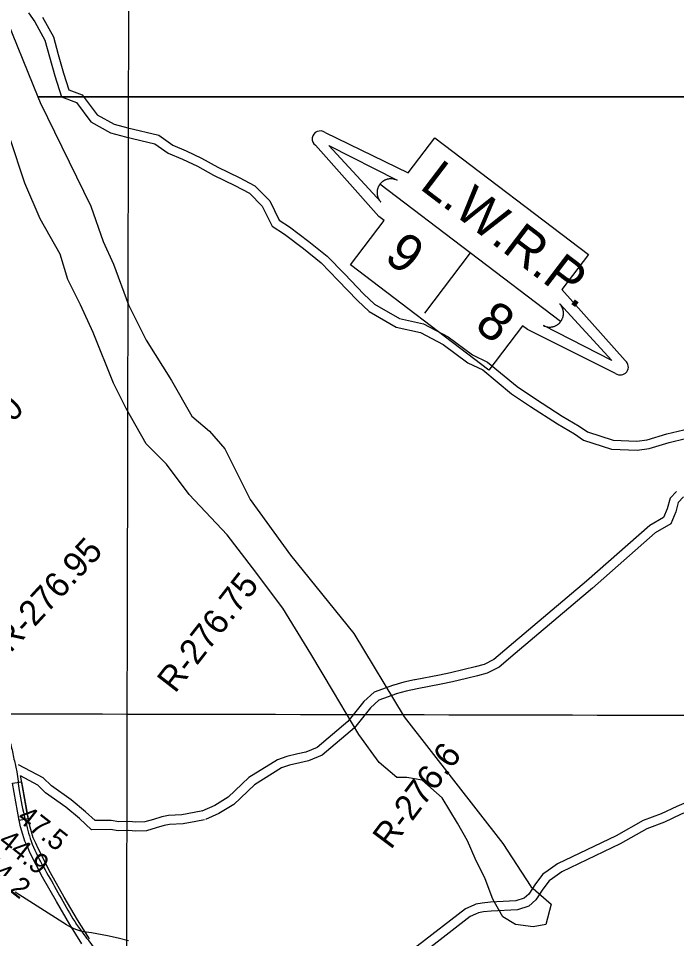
# Model space of a CAD drawing. Extents: x 3187622 to 3225504, y 800805 to 826213.
# Drawn here: x 3201935 to 3204113, y 817604 to 820650 of the extents above; entities that cross this region are included whole.
import ezdxf

# ---------------------------------------------------------------- set-up
doc = ezdxf.new("R2010")
doc.units = 0
for name, color, linetype in [('V-GRID-MAJR', 7, 'Continuous'), ('V-RIVR-RANG', 7, 'Continuous'), ('V-RIVR-RANG-IDEN', 7, 'Continuous'), ('V-ROAD-CNTR', 7, 'Continuous'), ('V-SITE-VEGE', 7, 'Continuous'), ('V-TOPO-MINR', 7, 'Continuous'), ('V-TOPO-WATR-IDEN', 7, 'Continuous')]:
    doc.layers.add(name, color=color, linetype=linetype)

msp = doc.modelspace()

# ---------------------------------------------------------------- linework, layer by layer
at = {"layer": 'V-GRID-MAJR'}
for points in [[(3202269.0810000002, 806226.148), (3202282.3000000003, 812285.265), (3202295.526, 818347.468), (3202308.752, 824409.709), (3202308.759, 824412.7540000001)], [(3191823.839, 818371.837), (3197059.682, 818359.272), (3202295.526, 818347.468), (3207531.372, 818336.426), (3212767.22, 818326.145), (3218003.0700000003, 818316.626), (3223238.92, 818307.868), (3223238.921, 818307.868)]]:
    msp.add_spline(points, degree=3, dxfattribs=at)
at = {"layer": 'V-ROAD-CNTR'}
for points in [[(3201969.372024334, 820668.3516359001), (3201990.0489829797, 820638.6016954), (3202023.271916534, 820577.7828170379), (3202037.79888748, 820522.3219279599), (3202056.4548501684, 820459.3220539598), (3202078.1678067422, 820390.703191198), (3202127.94870718, 820371.904228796), (3202175.347612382, 820307.821356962), (3202240.57348193, 820271.2594300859), (3202289.96838314, 820258.2724560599), (3202387.275188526, 820235.2075021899), (3202431.090100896, 820203.5715654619), (3202478.380006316, 820183.7976050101), (3202527.7029076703, 820160.8926508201), (3202581.3028004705, 820130.868710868), (3202651.7726595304, 820096.9067787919), (3202699.3865643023, 820070.9568306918), (3202742.1324788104, 820028.6549152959), (3202774.9344132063, 819961.741049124), (3202815.360332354, 819935.69810121), (3202877.998207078, 819888.3391959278), (3202936.9400891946, 819840.7652910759), (3202992.2759785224, 819783.131406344), (3203057.42184823, 819716.0895404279), (3203095.59677188, 819679.5346135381), (3203185.0295930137, 819628.297716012), (3203265.169432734, 819610.544751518), (3203340.7072816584, 819570.22883215), (3203421.990119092, 819510.0249525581), (3203471.434020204, 819486.8739988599), (3203566.822829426, 819407.703157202), (3203628.923705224, 819365.347241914), (3203718.38052631, 819308.142356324), (3203774.778413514, 819274.4394237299), (3203804.246354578, 819254.327463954), (3203897.5131680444, 819223.9285247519), (3203982.440998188, 819220.83953093), (3204022.21991863, 819226.075520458), (3204088.187786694, 819246.3154799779), (3204142.386678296, 819259.1384543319)], [(3202015.602931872, 820654.3996638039), (3202051.361860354, 820588.9387947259), (3202066.69882968, 820530.383911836), (3202085.1407927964, 820468.108036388), (3202102.379758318, 820413.62714535), (3202146.8126694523, 820396.8481789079), (3202195.635571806, 820330.8413109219), (3202251.90345927, 820299.2993740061), (3202297.2423685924, 820287.3783978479), (3202399.999163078, 820263.023446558), (3202445.8500713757, 820229.915512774), (3202490.4879821, 820211.251550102), (3202541.370880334, 820187.6225973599), (3202595.158772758, 820157.49265762), (3202665.470632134, 820123.6067253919), (3202717.4705281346, 820095.2667820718), (3202766.838429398, 820046.4128797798), (3202798.1983666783, 819982.441007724), (3202832.554297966, 819960.30805199), (3202896.470170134, 819911.9831486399), (3202957.2620485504, 819862.9152467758), (3203013.853935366, 819803.97336466), (3203078.559805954, 819737.3834978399), (3203113.694735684, 819703.740565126), (3203195.977571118, 819656.5996594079), (3203275.669411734, 819638.9466947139), (3203356.7852495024, 819595.652781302), (3203437.4320882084, 819535.9209007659), (3203487.6359878, 819512.4139477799), (3203584.8947932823, 819431.691109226), (3203645.459672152, 819390.3811918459), (3203734.16049475, 819333.6623052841), (3203790.944381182, 819299.7273731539), (3203817.618327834, 819281.5234095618), (3203902.809157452, 819253.756465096), (3203981.0190010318, 819250.9114707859), (3204015.817931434, 819255.4914616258), (3204080.3258024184, 819275.2834220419), (3204136.3106904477, 819288.528395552)], [(3204112.00973905, 819084.251804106), (3204091.2017806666, 819062.1858482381), (3204081.853799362, 819026.532919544), (3204069.6268238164, 818997.956976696), (3204024.6139138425, 818971.03003055), (3203814.702333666, 818787.2903980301), (3203558.883845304, 818570.6608312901), (3203508.6619457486, 818527.6289173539), (3203475.8470113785, 818511.0759504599), (3203446.594069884, 818503.0799664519), (3203410.4691421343, 818494.3359839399), (3203364.740233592, 818483.712005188), (3203328.3583063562, 818476.074020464), (3203248.255466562, 818460.6150513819), (3203246.100470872, 818460.145052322)], [(3204136.09469088, 819066.0648404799), (3204118.27972651, 819047.173878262), (3204110.30974245, 819016.77493906), (3204093.378776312, 818977.2090181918), (3204042.3378783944, 818946.6740792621), (3203834.2762945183, 818764.554443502), (3203578.337806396, 818547.822876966), (3203525.419912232, 818502.48096765), (3203486.6649897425, 818482.9320067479), (3203454.0800549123, 818474.02602456), (3203417.393128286, 818465.1460423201), (3203371.218220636, 818454.418063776), (3203334.282294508, 818446.664079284), (3203254.293454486, 818431.227110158), (3203254.238454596, 818431.2151101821)], [(3203246.100470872, 818460.145052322), (3203210.7255416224, 818452.433067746), (3203176.95160917, 818442.722087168)], [(3203176.0016110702, 818442.4140877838), (3203112.568737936, 818419.5061336), (3203078.232806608, 818388.86119489), (3203025.379912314, 818322.53132755), (3202924.2151146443, 818237.008498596), (3202885.905191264, 818221.3335299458), (3202859.8552433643, 818215.16654228), (3202823.95731516, 818207.0565584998), (3202793.063376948, 818196.26658008), (3202697.5505679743, 818136.9746986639), (3202629.27770452, 818072.0138285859), (3202584.7707935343, 818044.3898838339), (3202542.248878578, 818026.2009202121)], [(3203254.238454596, 818431.2151101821), (3203218.0735269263, 818423.3311259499), (3203185.24159259, 818413.890144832)], [(3203186.19159069, 818414.1981442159), (3203128.21670664, 818393.2601860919), (3203100.108762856, 818368.1752362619), (3203047.0018690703, 818301.5273695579), (3202939.963083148, 818211.0385505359), (3202895.09717288, 818192.6795872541), (3202866.615229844, 818185.938600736), (3202832.2352986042, 818178.170616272), (3202806.07735092, 818169.0346345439), (3202715.994531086, 818113.114746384), (3202647.721667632, 818048.1518763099), (3202598.658765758, 818017.7019372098), (3202554.046854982, 817998.6189753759)], [(3204558.324846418, 818243.038486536), (3204557.176848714, 818242.2694880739), (3204437.616087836, 818188.994594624), (3204380.8222014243, 818157.1126583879), (3204333.4272962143, 818127.9417167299), (3204303.2843565, 818123.0337265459), (3204222.968517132, 818103.6597652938), (3204175.2066126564, 818067.4388377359), (3204113.417736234, 818041.734889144), (3204061.495840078, 818017.165938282), (3204001.7789595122, 817994.8019830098), (3203912.3871382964, 817943.924084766), (3203718.3315264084, 817851.2572701), (3203687.7745875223, 817829.7073132)], [(3204573.5728159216, 818217.143538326), (3204571.7348195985, 818215.913540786), (3204451.092060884, 818162.1566483), (3204396.034171, 818131.2487101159), (3204344.101274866, 818099.2857740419), (3204309.220344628, 818093.6057854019), (3204236.100490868, 818075.967820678), (3204190.27458252, 818041.214890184), (3204125.601711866, 818014.3109439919), (3204073.191816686, 817989.5119935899), (3204014.540933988, 817967.5460375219), (3203926.2891104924, 817917.3181379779), (3203733.547495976, 817825.2793220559), (3203701.7275596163, 817802.8383669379)], [(3202545.27287253, 818027.13191835), (3202516.62292983, 818021.537929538), (3202476.5320100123, 818013.6189453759), (3202431.765099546, 818012.0029486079), (3202409.7851435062, 818007.6839572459), (3202382.650197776, 817998.8499749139), (3202354.122254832, 817990.485991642), (3202323.901315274, 817989.2749940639), (3202301.562359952, 817991.5069895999), (3202267.83342741, 817990.835990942), (3202241.81847944, 817994.880982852), (3202189.4435841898, 817994.6099833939), (3202157.5846479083, 818024.0529245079), (3202110.495742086, 818063.515845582), (3202044.4118742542, 818109.2677540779), (3202017.8039274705, 818136.6056994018), (3201935.4865680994, 818179.8028154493)], [(3202170.329609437, 817602.9137489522), (3202131.0503723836, 817666.4484635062), (3202087.151794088, 817741.6419461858), (3202042.0992765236, 817821.297871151), (3202000.8812357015, 817901.9388058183), (3201993.4327918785, 817919.487220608), (3201984.5560906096, 817937.9521881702), (3201978.346438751, 817957.7453946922), (3201971.9385435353, 817980.6173357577), (3201963.115389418, 818025.1129566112), (3201943.084188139, 818138.2216869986), (3201942.1647601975, 818143.1085705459)], [(3202551.02286103, 817997.687977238), (3202522.4049182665, 817992.0999884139), (3202480.002003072, 817983.7250051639), (3202435.2210926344, 817982.1090083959), (3202417.349128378, 817978.5960154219), (3202391.516180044, 817970.1860322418), (3202359.0162450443, 817960.6580512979), (3202323.007317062, 817959.215054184), (3202300.3643623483, 817961.4770496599), (3202265.811431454, 817960.790051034), (3202239.576483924, 817964.8690428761), (3202177.7696075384, 817964.550043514), (3202137.75868756, 818001.52696956), (3202092.28377851, 818039.6358933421), (3202024.941913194, 818086.2578000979), (3201999.6359638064, 818112.2597480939), (3201942.2921363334, 818142.35239905)], [(3202145.168390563, 817586.5622510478), (3202105.3336276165, 817650.9955364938), (3202061.1402059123, 817726.6940538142), (3202015.6747234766, 817807.080128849), (3201973.6827642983, 817889.2351941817), (3201966.0912081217, 817907.1207793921), (3201956.5799093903, 817926.9058118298), (3201949.583561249, 817949.2066053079), (3201942.7374564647, 817973.6426642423), (3201933.6286105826, 818019.5790433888)], [(3203687.7745875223, 817829.7073132), (3203670.1746227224, 817817.296338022), (3203645.5396719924, 817785.2114021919), (3203623.8997152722, 817751.67246927), (3203608.634745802, 817737.733497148), (3203580.71580164, 817729.18751424), (3203496.776969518, 817724.6235233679), (3203469.9540231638, 817721.9165287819), (3203448.8000654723, 817717.795537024), (3203441.8360794, 817714.703543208)], [(3203701.7275596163, 817802.8383669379), (3203691.192580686, 817795.4083817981), (3203670.0816229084, 817767.915436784), (3203646.999669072, 817732.1405083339), (3203623.874715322, 817711.0255505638), (3203585.997791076, 817699.429573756), (3203499.098964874, 817694.705583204), (3203474.3380143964, 817692.206588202), (3203457.870047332, 817688.999594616), (3203447.807067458, 817684.530603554)], [(3203441.8360794, 817714.703543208), (3203414.67613372, 817702.6415673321), (3203255.094452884, 817578.6688152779), (3203216.529530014, 817557.528857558), (3203196.9865691, 817535.274902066), (3203183.74159559, 817514.296944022), (3203160.75164157, 817492.3309879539), (3203139.4416841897, 817478.3390159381), (3202829.589303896, 817275.581421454), (3202800.2513625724, 817251.9084687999), (3202757.1594487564, 817217.157538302), (3202730.526502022, 817178.6456153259), (3202707.823547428, 817131.8477089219), (3202658.9301267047, 817073.075629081)], [(3203447.807067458, 817684.530603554), (3203430.194102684, 817676.7076192), (3203271.610419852, 817553.5108655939), (3203235.583491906, 817533.7629050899), (3203221.0905208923, 817517.2569381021), (3203207.135548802, 817495.156982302), (3203179.5016040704, 817468.75303511), (3203155.887651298, 817453.249066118), (3202847.265268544, 817251.2954700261), (3202819.0873249, 817228.5585154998), (3202779.36740434, 817196.5275795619), (3202756.5124500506, 817163.4776456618), (3202733.2214966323, 817115.4677416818), (3202681.157264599, 817052.8870075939)]]:
    msp.add_lwpolyline(points, dxfattribs=at)
msp.add_lwpolyline([(3201937.9826044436, 817994.9936622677), (3201916.184684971, 818118.0783920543), (3201945.72502012, 818123.3098927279), (3201967.5229395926, 818000.2251629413)], close=True, dxfattribs=at)
msp.add_spline([(3201024.1469147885, 823274.715423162), (3201018.0129270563, 823194.189584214), (3201004.718953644, 822963.7310451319), (3200987.4149882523, 822858.6972551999), (3200966.948029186, 822788.416395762), (3200937.8420873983, 822670.750631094), (3200879.4052042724, 822446.800078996), (3200861.238240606, 822331.312309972), (3200852.3482583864, 822205.904560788), (3200845.9832711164, 822103.0497664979), (3200850.494262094, 822002.651967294), (3200859.8182434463, 821900.4111717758), (3200873.148216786, 821709.08955442), (3200906.150150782, 821470.9180307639), (3200956.550049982, 821171.314629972), (3200981.83099942, 821020.504931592), (3201004.428954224, 820882.865206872), (3201024.90091328, 820767.6074373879), (3201030.704901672, 820687.434597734), (3201025.0879129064, 820574.7828230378), (3201019.728923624, 820485.638001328), (3201009.904943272, 820413.658145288), (3200981.8429993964, 820299.159374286), (3200938.6350858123, 820153.0996664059), (3200919.6651237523, 820054.1388643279), (3200905.8851513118, 819899.779173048), (3200911.078140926, 819808.036356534), (3200923.595115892, 819715.0165425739), (3200943.704075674, 819632.5057075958), (3200989.973983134, 819544.474883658), (3201077.634807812, 819388.707195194), (3201164.584633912, 819241.2794900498), (3201215.4495321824, 819169.23463414), (3201320.5073220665, 819031.1739102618), (3201438.252086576, 818874.583223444), (3201472.894017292, 818830.2363121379), (3201517.7899275, 818788.499395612), (3201613.6647357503, 818704.054564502), (3201703.731555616, 818596.021780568), (3201763.792435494, 818510.519951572), (3201836.136290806, 818397.89617682), (3201893.7711755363, 818288.104396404), (3201909.952143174, 818246.3284799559), (3201920.8531213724, 818198.082576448), (3201929.8091034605, 818155.84666092), (3201937.905087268, 818094.070784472), (3201957.718047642, 817998.595975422), (3201977.8520073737, 817926.3501199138), (3202055.382852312, 817776.5004196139), (3202147.001669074, 817623.97272467), (3202184.387594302, 817575.26282209), (3202228.252506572, 817509.5509535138), (3202265.871431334, 817464.9970426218), (3202335.4492921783, 817389.266194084), (3202595.371772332, 817156.054660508), (3202698.6155658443, 817066.2408401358), (3202845.2082726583, 816933.75410511), (3202967.1920286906, 816832.346307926), (3203084.1367948, 816744.1614842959), (3203205.803551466, 816662.3206479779), (3203334.4592941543, 816585.86980088), (3203420.0661229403, 816528.708915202), (3203529.074904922, 816448.4050758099), (3203624.28071451, 816386.379199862), (3203720.2955224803, 816332.45030772), (3203800.7433615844, 816304.608363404), (3203929.0741049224, 816241.273490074), (3204015.146932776, 816192.42558777), (3204112.488738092, 816105.381761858), (3204200.50956205, 816023.2659260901)], degree=3, dxfattribs=at)
at = {"layer": 'V-SITE-VEGE'}
for p, q in [((3201881.693, 820681.613), (3201999.606, 820390.6310000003)), ((3201999.606, 820390.6310000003), (3206004.461, 820390.6310000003))]:
    msp.add_line(p, q, dxfattribs=at)
msp.add_lwpolyline([(3206004.461, 820390.631), (3201999.606, 820390.631), (3202007.203, 820371.883), (3202174.549, 820028.667), (3202216.3850000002, 819911.4720000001), (3202249.8540000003, 819836.133), (3202300.059, 819702.193), (3202358.629, 819584.9990000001), (3202442.302, 819451.061), (3202509.239, 819333.865), (3202567.812, 819283.64), (3202618.015, 819225.04), (3202701.688, 819057.618), (3202835.566, 818873.454), (3203044.748, 818613.9500000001), (3203212.094, 818337.703), (3203538.419, 817919.147), (3203630.458, 817776.84), (3203697.397, 817718.243), (3203680.662, 817651.2710000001), (3203638.826, 817642.903), (3203580.255, 817651.2710000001), (3203538.419, 817676.386), (3203504.948, 817734.985), (3203479.846, 817801.953), (3203446.377, 817868.922), (3203421.275, 817927.519), (3203387.807, 817986.117), (3203337.602, 818069.829), (3203270.665, 818128.426), (3203220.461, 818136.796), (3203186.992, 818136.796), (3203128.421, 818187.024), (3203061.482, 818279.106), (3202977.809, 818421.415), (3202902.502, 818546.98), (3202810.463, 818697.662), (3202710.056, 818831.599), (3202626.381, 818940.4230000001), (3202500.873, 819074.361), (3202425.566, 819174.8150000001), (3202358.629, 819241.785), (3202291.69, 819358.979), (3202249.8540000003, 819442.689), (3202182.915, 819610.111), (3202141.078, 819702.193), (3202099.2460000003, 819785.905), (3202074.142, 819869.615), (3202007.203, 819986.812), (3201956.998, 820104.007), (3201906.795, 820254.686)], dxfattribs=at)
at = {"layer": 'V-TOPO-MINR'}
msp.add_lwpolyline([(3202300.0509452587, 817597.1266494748), (3202265.3397070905, 817605.8086461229), (3202229.9997583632, 817613.3594775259), (3202212.5243228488, 817616.8790499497), (3202195.0012778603, 817620.1234564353), (3202177.406818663, 817622.9551140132), (3202159.7647499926, 817625.5116056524), (3202142.4939740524, 817628.9771393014), (3202125.744909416, 817633.8726435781), (3202109.7784117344, 817640.913103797), (3202094.3336253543, 817649.3835346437), (3201924.438539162, 817757.6865859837)], dxfattribs=at)
at = {"layer": 'V-TOPO-WATR-IDEN'}
for p, q in [((3203729.2376881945, 819646.1914781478), (3203131.241905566, 820100.8369267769)), ((3203430.2397968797, 819873.5142024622), (3203278.9939267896, 819674.5803019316))]:
    msp.add_line(p, q, dxfattribs=at)
for points in [[(3202949.887722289, 820272.0221212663), (3203224.933835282, 820139.1556012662), (3203312.5250396, 820254.3644325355), (3203820.83106923, 819867.9084915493), (3203733.239864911, 819752.6996602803), (3203942.6839256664, 819517.2170065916)], [(3203910.5918714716, 819475.0062836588), (3203619.2361081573, 819620.2727377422), (3203603.5414030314, 819632.2051400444), (3203492.1789584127, 819485.7299637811), (3203034.0504558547, 819834.0368325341), (3203145.4129004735, 819980.5120087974), (3203127.8143677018, 819993.8918570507), (3202917.7956680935, 820229.8113983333)]]:
    msp.add_lwpolyline(points, dxfattribs=at)
for points in [[(3203133.85997486, 820042.317628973), (3202962.1600309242, 820229.3868379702), (3203188.3290821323, 820113.9633989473), (3203184.159450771, 820115.8201416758), (3203179.9786531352, 820117.2086474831), (3203178.2589266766, 820117.6531178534), (3203176.732600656, 820117.9901195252), (3203174.864864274, 820118.3266567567), (3203173.052382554, 820118.5797303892), (3203171.4753887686, 820118.7385600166), (3203169.3116816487, 820118.8667308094), (3203166.979902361, 820118.8927999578), (3203165.679125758, 820118.8548166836), (3203164.0020073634, 820118.7505962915), (3203161.80025943, 820118.5214085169), (3203160.0984652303, 820118.2682465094), (3203158.2802881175, 820117.926444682), (3203157.0878122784, 820117.6591473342), (3203155.7881301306, 820117.3301506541), (3203154.2140366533, 820116.8781481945), (3203152.78023998, 820116.4099267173), (3203151.3674540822, 820115.8974667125), (3203150.2217592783, 820115.4438590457), (3203148.543239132, 820114.7132344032), (3203146.961685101, 820113.9465740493), (3203145.7201761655, 820113.292589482), (3203144.2867948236, 820112.4754578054), (3203143.065952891, 820111.7247358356), (3203142.002665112, 820111.0275833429), (3203141.1940617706, 820110.4646660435), (3203139.9776846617, 820109.5711117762), (3203138.762394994, 820108.614549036), (3203137.638395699, 820107.6714888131), (3203136.5305326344, 820106.6728217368), (3203135.5324520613, 820105.7169367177), (3203134.473873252, 820104.6393452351), (3203133.6347780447, 820103.7265200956), (3203132.473064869, 820102.3843982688), (3203131.241905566, 820100.8369267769), (3203130.861472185, 820100.3291069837), (3203130.3192471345, 820099.5787414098), (3203129.695308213, 820098.6738075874), (3203129.109252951, 820097.7815259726), (3203128.562897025, 820096.9042847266), (3203128.048405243, 820096.0367350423), (3203127.465285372, 820094.997131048), (3203127.074971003, 820094.263171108), (3203126.528147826, 820093.1771284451), (3203126.0450122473, 820092.1500700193), (3203125.725926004, 820091.4354440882), (3203124.9609901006, 820089.5693129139), (3203124.584144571, 820088.5556587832), (3203124.3401549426, 820087.8555414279), (3203123.9614193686, 820086.6906964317), (3203123.6509681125, 820085.6454068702), (3203123.3521630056, 820084.5460398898), (3203123.0363615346, 820083.2334796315), (3203122.776273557, 820081.999156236), (3203122.595340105, 820081.0325202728), (3203122.45880935, 820080.2035965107), (3203122.29628523, 820079.0703364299), (3203122.1740988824, 820078.0496146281), (3203122.062535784, 820076.864419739), (3203121.979916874, 820075.6553348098), (3203121.9308304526, 820074.4358300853), (3203121.912256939, 820072.8822183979), (3203121.9319782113, 820071.7705654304), (3203121.985166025, 820070.5467909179), (3203122.0694083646, 820069.3465135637), (3203122.1605710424, 820068.3783958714), (3203122.282100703, 820067.3287775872), (3203122.508919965, 820065.7732590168), (3203122.5178425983, 820065.7155993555), (3203122.6804298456, 820064.7968150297), (3203122.8112932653, 820064.1188435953), (3203123.0272703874, 820063.1067076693), (3203123.325989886, 820061.8564248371), (3203123.5901231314, 820060.8679740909), (3203123.846536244, 820059.9833761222), (3203124.201263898, 820058.8563291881), (3203124.5692330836, 820057.7813966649), (3203124.8486452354, 820057.0187507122), (3203125.233683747, 820056.030708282), (3203125.802380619, 820054.684455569), (3203126.1605123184, 820053.893993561), (3203126.452896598, 820053.2797658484), (3203126.727328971, 820052.7187568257), (3203127.065276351, 820052.0529296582), (3203127.525526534, 820051.1885973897), (3203128.005937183, 820050.3334333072), (3203128.5008732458, 820049.497374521), (3203129.0055092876, 820048.6765525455), (3203129.6859937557, 820047.633474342), (3203130.108263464, 820047.0165960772), (3203130.803617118, 820046.0451220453), (3203131.640011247, 820044.9419216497), (3203132.287242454, 820044.1351662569), (3203132.7885263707, 820043.5354709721), (3203133.261635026, 820042.9854612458), (3203133.6106658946, 820042.5919673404)], [(3203726.619618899, 819704.7107759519), (3203898.3195628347, 819517.6415669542), (3203672.1505116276, 819633.0650059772), (3203676.320142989, 819631.2082632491), (3203680.500940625, 819629.8197574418), (3203682.2206670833, 819629.3752870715), (3203683.7469931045, 819629.038285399), (3203685.6147294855, 819628.7017481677), (3203687.427211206, 819628.4486745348), (3203689.004204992, 819628.2898449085), (3203691.167912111, 819628.1616741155), (3203693.4996914, 819628.1356049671), (3203694.8004680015, 819628.1735882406), (3203696.4775863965, 819628.277808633), (3203698.6793343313, 819628.506996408), (3203700.3811285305, 819628.7601584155), (3203702.199305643, 819629.1019602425), (3203703.3917814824, 819629.3692575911), (3203704.6914636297, 819629.6982542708), (3203706.265557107, 819630.1502567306), (3203707.6993537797, 819630.6184782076), (3203709.112139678, 819631.1309382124), (3203710.2578344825, 819631.5845458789), (3203711.9363546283, 819632.3151705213), (3203713.517908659, 819633.0818308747), (3203714.759417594, 819633.7358154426), (3203716.1927989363, 819634.5529471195), (3203717.4136408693, 819635.3036690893), (3203718.4769286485, 819636.0008215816), (3203719.28553199, 819636.5637388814), (3203720.5019090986, 819637.4572931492), (3203721.7171987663, 819638.4138558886), (3203722.841198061, 819639.3569161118), (3203723.949061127, 819640.3555831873), (3203724.9471416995, 819641.3114682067), (3203726.0057205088, 819642.3890596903), (3203726.8448157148, 819643.3018848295), (3203728.0065288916, 819644.644006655), (3203729.2376881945, 819646.1914781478), (3203729.6181215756, 819646.6992979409), (3203730.160346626, 819647.4496635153), (3203730.7842855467, 819648.3545973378), (3203731.3703408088, 819649.2468789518), (3203731.9166967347, 819650.1241201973), (3203732.431188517, 819650.9916698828), (3203733.0143083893, 819652.0312738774), (3203733.4046227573, 819652.7652338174), (3203733.951445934, 819653.8512764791), (3203734.4345815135, 819654.8783349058), (3203734.7536677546, 819655.5929608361), (3203735.5186036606, 819657.4590920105), (3203735.8954491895, 819658.4727461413), (3203736.139438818, 819659.1728634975), (3203736.518174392, 819660.3377084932), (3203736.828625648, 819661.3829980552), (3203737.127430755, 819662.4823650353), (3203737.443232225, 819663.7949252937), (3203737.703320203, 819665.0292486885), (3203737.8842536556, 819665.9958846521), (3203738.02078441, 819666.824808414), (3203738.1833085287, 819667.9580684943), (3203738.305494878, 819668.9787902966), (3203738.4170579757, 819670.1639851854), (3203738.499676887, 819671.3730701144), (3203738.5487633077, 819672.5925748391), (3203738.5673368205, 819674.146186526), (3203738.547615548, 819675.2578394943), (3203738.494427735, 819676.4816140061), (3203738.4101853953, 819677.6818913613), (3203738.319022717, 819678.6500090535), (3203738.1974930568, 819679.6996273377), (3203737.9706737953, 819681.2551459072), (3203737.9617511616, 819681.3128055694), (3203737.799163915, 819682.231589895), (3203737.6683004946, 819682.9095613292), (3203737.452323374, 819683.9216972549), (3203737.1536038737, 819685.1719800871), (3203736.8894706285, 819686.1604308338), (3203736.633057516, 819687.0450288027), (3203736.2783298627, 819688.1720757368), (3203735.910360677, 819689.2470082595), (3203735.6309485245, 819690.0096542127), (3203735.245910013, 819690.9976966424), (3203734.677213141, 819692.3439493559), (3203734.319081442, 819693.1344113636), (3203734.0266971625, 819693.748639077), (3203733.7522647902, 819694.3096480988), (3203733.4143174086, 819694.9754752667), (3203732.954067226, 819695.8398075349), (3203732.473656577, 819696.6949716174), (3203731.978720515, 819697.5310304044), (3203731.474084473, 819698.3518523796), (3203730.7936000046, 819699.3949305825), (3203730.371330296, 819700.0118088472), (3203729.675976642, 819700.9832828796), (3203728.839582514, 819702.0864832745), (3203728.192351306, 819702.8932386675), (3203727.6910673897, 819703.4929339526), (3203727.2179587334, 819704.0429436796), (3203726.8689278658, 819704.4364375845)]]:
    msp.add_lwpolyline(points, close=True, dxfattribs=at)
for centre, start, end in [((3202933.841695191, 820250.9167597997), 52.754924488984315, 232.75492448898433), ((3203926.637898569, 819496.1116451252), 232.75492448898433, 52.754924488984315)]:
    msp.add_arc(centre, 26.51247382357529, start, end, dxfattribs=at)

# ---------------------------------------------------------------- texts
at = {"layer": 'V-RIVR-RANG'}
for s, p in [('47.5', (3201927.081827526, 817997.6041655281)), ('44.9', (3201865.4390845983, 817918.8637155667)), ('44.2', (3201804.2118275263, 817839.7981655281))]:
    msp.add_text(s, height=67.00000000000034, rotation=321.9583257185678, dxfattribs=at).set_placement(p)
at = {"layer": 'V-RIVR-RANG-IDEN'}
for s, height, rotation, p in [('R-277.0', 82.9999980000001, 44.79917476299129, (3201678.932, 819075.1680000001)), ('R-276.95', 82.9999980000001, 47.35268563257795, (3201909.401, 818547.419)), ('R-276.75', 82.99999799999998, 52.0951841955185, (3202453.673, 818413.458)), ('R-276.6', 82.99999799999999, 53.10579113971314, (3203167.338, 817896.157))]:
    msp.add_text(s, height=height, rotation=rotation, dxfattribs=at).set_placement(p)
at = {"layer": 'V-TOPO-WATR-IDEN'}
for s, height, rotation, p in [('L.W.R.P.', 124.49948400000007, 322.75482897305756, (3203258.984326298, 820088.5098997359)), ('9', 124.50025800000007, 322.7550094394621, (3203140.938726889, 819852.2749705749)), ('8', 124.49944800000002, 322.75449263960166, (3203439.936699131, 819624.952040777))]:
    msp.add_text(s, height=height, rotation=rotation, dxfattribs=at).set_placement(p)

doc.saveas('drawing.dxf')
